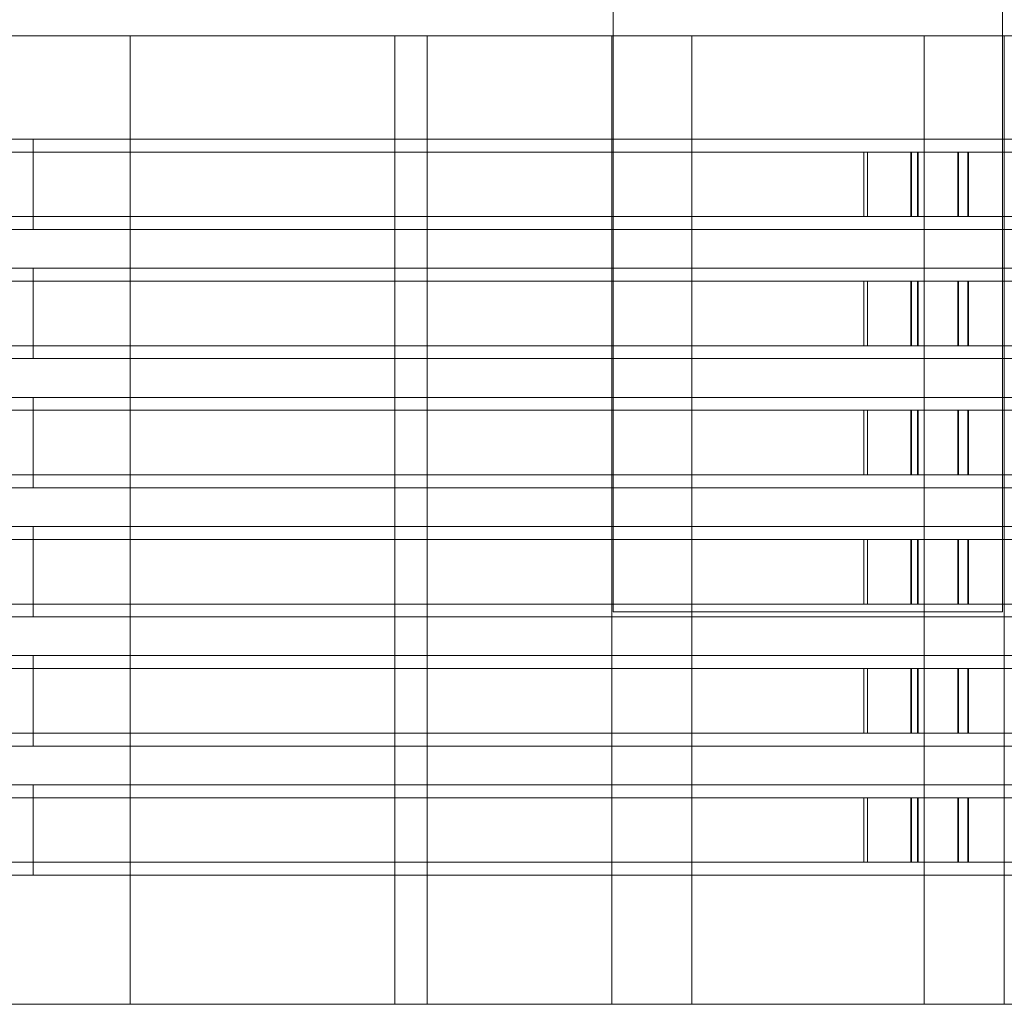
# Model space of a CAD drawing. Header units: millimetres. Extents: x -3490 to 61924, y -72580 to 6847.
# Tile 543 of 656: x 26098 to 26250, y -19660 to -19508. Entities that reach past the tile are written whole.
import ezdxf

# ---------------------------------------------------------------- set-up
doc = ezdxf.new("R2010")
doc.units = ezdxf.units.MM
doc.layers.add('superior_briquetadora', color=7, linetype='Continuous', lineweight=0)

msp = doc.modelspace()

# ---------------------------------------------------------------- linework, layer by layer
at = {"layer": 'superior_briquetadora'}
for p, q in [((26189.905, -19450), (26189.905, -19599.2)), ((26250.23, -19450), (26250.23, -19599.2)), ((26095.843, -19510), (26102.942, -19510)), ((26102.942, -19510), (26112.656, -19510)), ((26112.656, -19510), (26124.771, -19510)), ((26115.067, -19660), (26115.067, -19510)), ((26117.345, -19510), (26115.067, -19510)), ((26123.727, -19510), (26117.345, -19510)), ((26132.95, -19510), (26123.727, -19510)), ((26124.771, -19510), (26139.014, -19510)), ((26143.185, -19510), (26132.95, -19510)), ((26139.014, -19510), (26155.067, -19510)), ((26152.408, -19510), (26143.185, -19510)), ((26158.79, -19510), (26152.408, -19510)), ((26155.067, -19510), (26172.573, -19510)), ((26156.067, -19660), (26156.067, -19510)), ((26158.345, -19510), (26156.067, -19510)), ((26164.727, -19510), (26158.345, -19510)), ((26161.067, -19510), (26158.79, -19510)), ((26161.067, -19660), (26161.067, -19510)), ((26173.95, -19510), (26164.727, -19510)), ((26172.573, -19510), (26191.14, -19510)), ((26184.185, -19510), (26173.95, -19510)), ((26193.408, -19510), (26184.185, -19510)), ((26189.667, -19510), (26189.667, -19660)), ((26192.678, -19510), (26189.667, -19510)), ((26191.14, -19510), (26210.353, -19510)), ((26201.113, -19510), (26192.678, -19510)), ((26199.79, -19510), (26193.408, -19510)), ((26202.067, -19510), (26199.79, -19510)), ((26213.303, -19510), (26201.113, -19510)), ((26202.067, -19660), (26202.067, -19510)), ((26210.353, -19510), (26229.782, -19510)), ((26226.832, -19510), (26213.303, -19510)), ((26239.022, -19510), (26226.832, -19510)), ((26229.782, -19510), (26248.995, -19510)), ((26238.067, -19660), (26238.067, -19510)), ((26240.345, -19510), (26238.067, -19510)), ((26247.457, -19510), (26239.022, -19510)), ((26246.727, -19510), (26240.345, -19510)), ((26255.95, -19510), (26246.727, -19510)), ((26250.467, -19510), (26247.457, -19510)), ((26248.995, -19510), (26267.562, -19510)), ((26250.467, -19510), (26250.467, -19660)), ((26095.843, -19526), (26102.942, -19526)), ((26100.067, -19526), (26101.704, -19526)), ((26100.067, -19540), (26100.067, -19526)), ((26101.704, -19526), (26106.569, -19526)), ((26102.942, -19526), (26112.656, -19526)), ((26106.569, -19526), (26114.531, -19526)), ((26112.656, -19526), (26124.771, -19526)), ((26114.531, -19526), (26125.371, -19526)), ((26124.771, -19526), (26139.014, -19526)), ((26125.371, -19526), (26138.794, -19526)), ((26138.794, -19526), (26154.434, -19526)), ((26139.014, -19526), (26155.067, -19526)), ((26154.434, -19526), (26171.864, -19526)), ((26155.067, -19526), (26172.573, -19526)), ((26171.864, -19526), (26190.609, -19526)), ((26172.573, -19526), (26191.14, -19526)), ((26190.609, -19526), (26210.158, -19526)), ((26191.14, -19526), (26210.353, -19526)), ((26210.158, -19526), (26229.977, -19526)), ((26210.353, -19526), (26229.782, -19526)), ((26229.782, -19526), (26248.995, -19526)), ((26229.977, -19526), (26249.526, -19526)), ((26248.995, -19526), (26267.562, -19526)), ((26249.526, -19526), (26268.271, -19526)), ((24471.62, -19528), (26228.731, -19528)), ((24472.193, -19528), (26229.304, -19528)), ((26235.991, -19528), (24489.68, -19528)), ((26237.044, -19528), (24490.733, -19528)), ((26228.731, -19528), (26236.098, -19528)), ((26228.731, -19538), (26228.731, -19528)), ((26229.304, -19528), (26237.157, -19528)), ((26229.304, -19538), (26229.304, -19528)), ((26243.299, -19528), (26235.991, -19528)), ((26235.991, -19538), (26235.991, -19528)), ((26236.098, -19528), (26243.404, -19528)), ((26236.098, -19538), (26236.098, -19528)), ((26244.835, -19528), (26237.044, -19528)), ((26237.044, -19538), (26237.044, -19528)), ((26237.157, -19528), (26244.947, -19528)), ((26237.157, -19538), (26237.157, -19528)), ((26250.519, -19528), (26243.299, -19528)), ((26243.299, -19538), (26243.299, -19528)), ((26243.404, -19528), (26250.623, -19528)), ((26243.404, -19538), (26243.404, -19528)), ((26252.532, -19528), (26244.835, -19528)), ((26244.835, -19538), (26244.835, -19528)), ((26244.947, -19528), (26252.643, -19528)), ((26244.947, -19538), (26244.947, -19528)), ((24471.62, -19538), (26228.731, -19538)), ((24472.193, -19538), (26229.304, -19538)), ((26235.991, -19538), (24489.68, -19538)), ((26237.044, -19538), (24490.733, -19538)), ((26228.731, -19538), (26236.098, -19538)), ((26229.304, -19538), (26237.157, -19538)), ((26243.299, -19538), (26235.991, -19538)), ((26236.098, -19538), (26243.404, -19538)), ((26244.835, -19538), (26237.044, -19538)), ((26237.157, -19538), (26244.947, -19538)), ((26250.519, -19538), (26243.299, -19538)), ((26243.404, -19538), (26250.623, -19538)), ((26252.532, -19538), (26244.835, -19538)), ((26244.947, -19538), (26252.643, -19538)), ((26095.843, -19540), (26102.942, -19540)), ((26100.067, -19540), (26101.704, -19540)), ((26101.704, -19540), (26106.569, -19540)), ((26102.942, -19540), (26112.656, -19540)), ((26106.569, -19540), (26114.531, -19540)), ((26112.656, -19540), (26124.771, -19540)), ((26114.531, -19540), (26125.371, -19540)), ((26124.771, -19540), (26139.014, -19540)), ((26125.371, -19540), (26138.794, -19540)), ((26138.794, -19540), (26154.434, -19540)), ((26139.014, -19540), (26155.067, -19540)), ((26154.434, -19540), (26171.864, -19540)), ((26155.067, -19540), (26172.573, -19540)), ((26171.864, -19540), (26190.609, -19540)), ((26172.573, -19540), (26191.14, -19540)), ((26190.609, -19540), (26210.158, -19540)), ((26191.14, -19540), (26210.353, -19540)), ((26210.158, -19540), (26229.977, -19540)), ((26210.353, -19540), (26229.782, -19540)), ((26229.782, -19540), (26248.995, -19540)), ((26229.977, -19540), (26249.526, -19540)), ((26248.995, -19540), (26267.562, -19540)), ((26249.526, -19540), (26268.271, -19540)), ((26095.843, -19546), (26102.942, -19546)), ((26100.067, -19546), (26101.704, -19546)), ((26100.067, -19560), (26100.067, -19546)), ((26101.704, -19546), (26106.569, -19546)), ((26102.942, -19546), (26112.656, -19546)), ((26106.569, -19546), (26114.531, -19546)), ((26112.656, -19546), (26124.771, -19546)), ((26114.531, -19546), (26125.371, -19546)), ((26124.771, -19546), (26139.014, -19546)), ((26125.371, -19546), (26138.794, -19546)), ((26138.794, -19546), (26154.434, -19546)), ((26139.014, -19546), (26155.067, -19546)), ((26154.434, -19546), (26171.864, -19546)), ((26155.067, -19546), (26172.573, -19546)), ((26171.864, -19546), (26190.609, -19546)), ((26172.573, -19546), (26191.14, -19546)), ((26190.609, -19546), (26210.158, -19546)), ((26191.14, -19546), (26210.353, -19546)), ((26210.158, -19546), (26229.977, -19546)), ((26210.353, -19546), (26229.782, -19546)), ((26229.782, -19546), (26248.995, -19546)), ((26229.977, -19546), (26249.526, -19546)), ((26248.995, -19546), (26267.562, -19546)), ((26249.526, -19546), (26268.271, -19546)), ((24471.62, -19548), (26228.731, -19548)), ((24472.193, -19548), (26229.304, -19548)), ((26235.991, -19548), (24489.68, -19548)), ((26237.044, -19548), (24490.733, -19548)), ((26228.731, -19548), (26236.098, -19548)), ((26228.731, -19558), (26228.731, -19548)), ((26229.304, -19548), (26237.157, -19548)), ((26229.304, -19558), (26229.304, -19548)), ((26243.299, -19548), (26235.991, -19548)), ((26235.991, -19558), (26235.991, -19548)), ((26236.098, -19548), (26243.404, -19548)), ((26236.098, -19558), (26236.098, -19548)), ((26244.835, -19548), (26237.044, -19548)), ((26237.044, -19558), (26237.044, -19548)), ((26237.157, -19548), (26244.947, -19548)), ((26237.157, -19558), (26237.157, -19548)), ((26250.519, -19548), (26243.299, -19548)), ((26243.299, -19558), (26243.299, -19548)), ((26243.404, -19548), (26250.623, -19548)), ((26243.404, -19558), (26243.404, -19548)), ((26252.532, -19548), (26244.835, -19548)), ((26244.835, -19558), (26244.835, -19548)), ((26244.947, -19548), (26252.643, -19548)), ((26244.947, -19558), (26244.947, -19548)), ((24471.62, -19558), (26228.731, -19558)), ((24472.193, -19558), (26229.304, -19558)), ((26235.991, -19558), (24489.68, -19558)), ((26237.044, -19558), (24490.733, -19558)), ((26228.731, -19558), (26236.098, -19558)), ((26229.304, -19558), (26237.157, -19558)), ((26243.299, -19558), (26235.991, -19558)), ((26236.098, -19558), (26243.404, -19558)), ((26244.835, -19558), (26237.044, -19558)), ((26237.157, -19558), (26244.947, -19558)), ((26250.519, -19558), (26243.299, -19558)), ((26243.404, -19558), (26250.623, -19558)), ((26252.532, -19558), (26244.835, -19558)), ((26244.947, -19558), (26252.643, -19558)), ((26095.843, -19560), (26102.942, -19560)), ((26100.067, -19560), (26101.704, -19560)), ((26101.704, -19560), (26106.569, -19560)), ((26102.942, -19560), (26112.656, -19560)), ((26106.569, -19560), (26114.531, -19560)), ((26112.656, -19560), (26124.771, -19560)), ((26114.531, -19560), (26125.371, -19560)), ((26124.771, -19560), (26139.014, -19560)), ((26125.371, -19560), (26138.794, -19560)), ((26138.794, -19560), (26154.434, -19560)), ((26139.014, -19560), (26155.067, -19560)), ((26154.434, -19560), (26171.864, -19560)), ((26155.067, -19560), (26172.573, -19560)), ((26171.864, -19560), (26190.609, -19560)), ((26172.573, -19560), (26191.14, -19560)), ((26190.609, -19560), (26210.158, -19560)), ((26191.14, -19560), (26210.353, -19560)), ((26210.158, -19560), (26229.977, -19560)), ((26210.353, -19560), (26229.782, -19560)), ((26229.782, -19560), (26248.995, -19560)), ((26229.977, -19560), (26249.526, -19560)), ((26248.995, -19560), (26267.562, -19560)), ((26249.526, -19560), (26268.271, -19560)), ((26095.843, -19566), (26102.942, -19566)), ((26100.067, -19566), (26101.704, -19566)), ((26100.067, -19580), (26100.067, -19566)), ((26101.704, -19566), (26106.569, -19566)), ((26102.942, -19566), (26112.656, -19566)), ((26106.569, -19566), (26114.531, -19566)), ((26112.656, -19566), (26124.771, -19566)), ((26114.531, -19566), (26125.371, -19566)), ((26124.771, -19566), (26139.014, -19566)), ((26125.371, -19566), (26138.794, -19566)), ((26138.794, -19566), (26154.434, -19566)), ((26139.014, -19566), (26155.067, -19566)), ((26154.434, -19566), (26171.864, -19566)), ((26155.067, -19566), (26172.573, -19566)), ((26171.864, -19566), (26190.609, -19566)), ((26172.573, -19566), (26191.14, -19566)), ((26190.609, -19566), (26210.158, -19566)), ((26191.14, -19566), (26210.353, -19566)), ((26210.158, -19566), (26229.977, -19566)), ((26210.353, -19566), (26229.782, -19566)), ((26229.782, -19566), (26248.995, -19566)), ((26229.977, -19566), (26249.526, -19566)), ((26248.995, -19566), (26267.562, -19566)), ((26249.526, -19566), (26268.271, -19566)), ((24471.62, -19568), (26228.731, -19568)), ((24472.193, -19568), (26229.304, -19568)), ((26235.991, -19568), (24489.68, -19568)), ((26237.044, -19568), (24490.733, -19568)), ((26228.731, -19568), (26236.098, -19568)), ((26228.731, -19578), (26228.731, -19568)), ((26229.304, -19568), (26237.157, -19568)), ((26229.304, -19578), (26229.304, -19568)), ((26243.299, -19568), (26235.991, -19568)), ((26235.991, -19578), (26235.991, -19568)), ((26236.098, -19568), (26243.404, -19568)), ((26236.098, -19578), (26236.098, -19568)), ((26244.835, -19568), (26237.044, -19568)), ((26237.044, -19578), (26237.044, -19568)), ((26237.157, -19568), (26244.947, -19568)), ((26237.157, -19578), (26237.157, -19568)), ((26250.519, -19568), (26243.299, -19568)), ((26243.299, -19578), (26243.299, -19568)), ((26243.404, -19568), (26250.623, -19568)), ((26243.404, -19578), (26243.404, -19568)), ((26252.532, -19568), (26244.835, -19568)), ((26244.835, -19578), (26244.835, -19568)), ((26244.947, -19568), (26252.643, -19568)), ((26244.947, -19578), (26244.947, -19568)), ((24471.62, -19578), (26228.731, -19578)), ((24472.193, -19578), (26229.304, -19578)), ((26235.991, -19578), (24489.68, -19578)), ((26237.044, -19578), (24490.733, -19578)), ((26228.731, -19578), (26236.098, -19578)), ((26229.304, -19578), (26237.157, -19578)), ((26243.299, -19578), (26235.991, -19578)), ((26236.098, -19578), (26243.404, -19578)), ((26244.835, -19578), (26237.044, -19578)), ((26237.157, -19578), (26244.947, -19578)), ((26250.519, -19578), (26243.299, -19578)), ((26243.404, -19578), (26250.623, -19578)), ((26252.532, -19578), (26244.835, -19578)), ((26244.947, -19578), (26252.643, -19578)), ((26095.843, -19580), (26102.942, -19580)), ((26100.067, -19580), (26101.704, -19580)), ((26101.704, -19580), (26106.569, -19580)), ((26102.942, -19580), (26112.656, -19580)), ((26106.569, -19580), (26114.531, -19580)), ((26112.656, -19580), (26124.771, -19580)), ((26114.531, -19580), (26125.371, -19580)), ((26124.771, -19580), (26139.014, -19580)), ((26125.371, -19580), (26138.794, -19580)), ((26138.794, -19580), (26154.434, -19580)), ((26139.014, -19580), (26155.067, -19580)), ((26154.434, -19580), (26171.864, -19580)), ((26155.067, -19580), (26172.573, -19580)), ((26171.864, -19580), (26190.609, -19580)), ((26172.573, -19580), (26191.14, -19580)), ((26190.609, -19580), (26210.158, -19580)), ((26191.14, -19580), (26210.353, -19580)), ((26210.158, -19580), (26229.977, -19580)), ((26210.353, -19580), (26229.782, -19580)), ((26229.782, -19580), (26248.995, -19580)), ((26229.977, -19580), (26249.526, -19580)), ((26248.995, -19580), (26267.562, -19580)), ((26249.526, -19580), (26268.271, -19580)), ((26095.843, -19586), (26102.942, -19586)), ((26100.067, -19586), (26101.704, -19586)), ((26100.067, -19600), (26100.067, -19586)), ((26101.704, -19586), (26106.569, -19586)), ((26102.942, -19586), (26112.656, -19586)), ((26106.569, -19586), (26114.531, -19586)), ((26112.656, -19586), (26124.771, -19586)), ((26114.531, -19586), (26125.371, -19586)), ((26124.771, -19586), (26139.014, -19586)), ((26125.371, -19586), (26138.794, -19586)), ((26138.794, -19586), (26154.434, -19586)), ((26139.014, -19586), (26155.067, -19586)), ((26154.434, -19586), (26171.864, -19586)), ((26155.067, -19586), (26172.573, -19586)), ((26171.864, -19586), (26190.609, -19586)), ((26172.573, -19586), (26191.14, -19586)), ((26190.609, -19586), (26210.158, -19586)), ((26191.14, -19586), (26210.353, -19586)), ((26210.158, -19586), (26229.977, -19586)), ((26210.353, -19586), (26229.782, -19586)), ((26229.782, -19586), (26248.995, -19586)), ((26229.977, -19586), (26249.526, -19586)), ((26248.995, -19586), (26267.562, -19586)), ((26249.526, -19586), (26268.271, -19586)), ((24471.62, -19588), (26228.731, -19588)), ((24472.193, -19588), (26229.304, -19588)), ((26235.991, -19588), (24489.68, -19588)), ((26237.044, -19588), (24490.733, -19588)), ((26228.731, -19588), (26236.098, -19588)), ((26228.731, -19598), (26228.731, -19588)), ((26229.304, -19588), (26237.157, -19588)), ((26229.304, -19598), (26229.304, -19588)), ((26243.299, -19588), (26235.991, -19588)), ((26235.991, -19598), (26235.991, -19588)), ((26236.098, -19588), (26243.404, -19588)), ((26236.098, -19598), (26236.098, -19588)), ((26244.835, -19588), (26237.044, -19588)), ((26237.044, -19598), (26237.044, -19588)), ((26237.157, -19588), (26244.947, -19588)), ((26237.157, -19598), (26237.157, -19588)), ((26250.519, -19588), (26243.299, -19588)), ((26243.299, -19598), (26243.299, -19588)), ((26243.404, -19588), (26250.623, -19588)), ((26243.404, -19598), (26243.404, -19588)), ((26252.532, -19588), (26244.835, -19588)), ((26244.835, -19598), (26244.835, -19588)), ((26244.947, -19588), (26252.643, -19588)), ((26244.947, -19598), (26244.947, -19588)), ((24471.62, -19598), (26228.731, -19598)), ((24472.193, -19598), (26229.304, -19598)), ((26235.991, -19598), (24489.68, -19598)), ((26237.044, -19598), (24490.733, -19598)), ((26228.731, -19598), (26236.098, -19598)), ((26229.304, -19598), (26237.157, -19598)), ((26243.299, -19598), (26235.991, -19598)), ((26236.098, -19598), (26243.404, -19598)), ((26244.835, -19598), (26237.044, -19598)), ((26237.157, -19598), (26244.947, -19598)), ((26250.519, -19598), (26243.299, -19598)), ((26243.404, -19598), (26250.623, -19598)), ((26252.532, -19598), (26244.835, -19598)), ((26244.947, -19598), (26252.643, -19598)), ((26189.905, -19599.2), (26192.892, -19599.2)), ((26192.892, -19599.2), (26201.261, -19599.2)), ((26201.261, -19599.2), (26213.356, -19599.2)), ((26213.356, -19599.2), (26226.779, -19599.2)), ((26226.779, -19599.2), (26238.873, -19599.2)), ((26238.873, -19599.2), (26247.243, -19599.2)), ((26247.243, -19599.2), (26250.23, -19599.2)), ((26095.843, -19600), (26102.942, -19600)), ((26100.067, -19600), (26101.704, -19600)), ((26101.704, -19600), (26106.569, -19600)), ((26102.942, -19600), (26112.656, -19600)), ((26106.569, -19600), (26114.531, -19600)), ((26112.656, -19600), (26124.771, -19600)), ((26114.531, -19600), (26125.371, -19600)), ((26124.771, -19600), (26139.014, -19600)), ((26125.371, -19600), (26138.794, -19600)), ((26138.794, -19600), (26154.434, -19600)), ((26139.014, -19600), (26155.067, -19600)), ((26154.434, -19600), (26171.864, -19600)), ((26155.067, -19600), (26172.573, -19600)), ((26171.864, -19600), (26190.609, -19600)), ((26172.573, -19600), (26191.14, -19600)), ((26190.609, -19600), (26210.158, -19600)), ((26191.14, -19600), (26210.353, -19600)), ((26210.158, -19600), (26229.977, -19600)), ((26210.353, -19600), (26229.782, -19600)), ((26229.782, -19600), (26248.995, -19600)), ((26229.977, -19600), (26249.526, -19600)), ((26248.995, -19600), (26267.562, -19600)), ((26249.526, -19600), (26268.271, -19600)), ((26095.843, -19606), (26102.942, -19606)), ((26100.067, -19606), (26101.704, -19606)), ((26100.067, -19620), (26100.067, -19606)), ((26101.704, -19606), (26106.569, -19606)), ((26102.942, -19606), (26112.656, -19606)), ((26106.569, -19606), (26114.531, -19606)), ((26112.656, -19606), (26124.771, -19606)), ((26114.531, -19606), (26125.371, -19606)), ((26124.771, -19606), (26139.014, -19606)), ((26125.371, -19606), (26138.794, -19606)), ((26138.794, -19606), (26154.434, -19606)), ((26139.014, -19606), (26155.067, -19606)), ((26154.434, -19606), (26171.864, -19606)), ((26155.067, -19606), (26172.573, -19606)), ((26171.864, -19606), (26190.609, -19606)), ((26172.573, -19606), (26191.14, -19606)), ((26190.609, -19606), (26210.158, -19606)), ((26191.14, -19606), (26210.353, -19606)), ((26210.158, -19606), (26229.977, -19606)), ((26210.353, -19606), (26229.782, -19606)), ((26229.782, -19606), (26248.995, -19606)), ((26229.977, -19606), (26249.526, -19606)), ((26248.995, -19606), (26267.562, -19606)), ((26249.526, -19606), (26268.271, -19606)), ((24471.62, -19608), (26228.731, -19608)), ((24472.193, -19608), (26229.304, -19608)), ((26235.991, -19608), (24489.68, -19608)), ((26237.044, -19608), (24490.733, -19608)), ((26228.731, -19608), (26236.098, -19608)), ((26228.731, -19618), (26228.731, -19608)), ((26229.304, -19608), (26237.157, -19608)), ((26229.304, -19618), (26229.304, -19608)), ((26243.299, -19608), (26235.991, -19608)), ((26235.991, -19618), (26235.991, -19608)), ((26236.098, -19608), (26243.404, -19608)), ((26236.098, -19618), (26236.098, -19608)), ((26244.835, -19608), (26237.044, -19608)), ((26237.044, -19618), (26237.044, -19608)), ((26237.157, -19608), (26244.947, -19608)), ((26237.157, -19618), (26237.157, -19608)), ((26250.519, -19608), (26243.299, -19608)), ((26243.299, -19618), (26243.299, -19608)), ((26243.404, -19608), (26250.623, -19608)), ((26243.404, -19618), (26243.404, -19608)), ((26252.532, -19608), (26244.835, -19608)), ((26244.835, -19618), (26244.835, -19608)), ((26244.947, -19608), (26252.643, -19608)), ((26244.947, -19618), (26244.947, -19608)), ((24471.62, -19618), (26228.731, -19618)), ((24472.193, -19618), (26229.304, -19618)), ((26235.991, -19618), (24489.68, -19618)), ((26237.044, -19618), (24490.733, -19618)), ((26228.731, -19618), (26236.098, -19618)), ((26229.304, -19618), (26237.157, -19618)), ((26243.299, -19618), (26235.991, -19618)), ((26236.098, -19618), (26243.404, -19618)), ((26244.835, -19618), (26237.044, -19618)), ((26237.157, -19618), (26244.947, -19618)), ((26250.519, -19618), (26243.299, -19618)), ((26243.404, -19618), (26250.623, -19618)), ((26252.532, -19618), (26244.835, -19618)), ((26244.947, -19618), (26252.643, -19618)), ((26095.843, -19620), (26102.942, -19620)), ((26100.067, -19620), (26101.704, -19620)), ((26101.704, -19620), (26106.569, -19620)), ((26102.942, -19620), (26112.656, -19620)), ((26106.569, -19620), (26114.531, -19620)), ((26112.656, -19620), (26124.771, -19620)), ((26114.531, -19620), (26125.371, -19620)), ((26124.771, -19620), (26139.014, -19620)), ((26125.371, -19620), (26138.794, -19620)), ((26138.794, -19620), (26154.434, -19620)), ((26139.014, -19620), (26155.067, -19620)), ((26154.434, -19620), (26171.864, -19620)), ((26155.067, -19620), (26172.573, -19620)), ((26171.864, -19620), (26190.609, -19620)), ((26172.573, -19620), (26191.14, -19620)), ((26190.609, -19620), (26210.158, -19620)), ((26191.14, -19620), (26210.353, -19620)), ((26210.158, -19620), (26229.977, -19620)), ((26210.353, -19620), (26229.782, -19620)), ((26229.782, -19620), (26248.995, -19620)), ((26229.977, -19620), (26249.526, -19620)), ((26248.995, -19620), (26267.562, -19620)), ((26249.526, -19620), (26268.271, -19620)), ((26095.843, -19626), (26102.942, -19626)), ((26100.067, -19626), (26101.704, -19626)), ((26100.067, -19640), (26100.067, -19626)), ((26101.704, -19626), (26106.569, -19626)), ((26102.942, -19626), (26112.656, -19626)), ((26106.569, -19626), (26114.531, -19626)), ((26112.656, -19626), (26124.771, -19626)), ((26114.531, -19626), (26125.371, -19626)), ((26124.771, -19626), (26139.014, -19626)), ((26125.371, -19626), (26138.794, -19626)), ((26138.794, -19626), (26154.434, -19626)), ((26139.014, -19626), (26155.067, -19626)), ((26154.434, -19626), (26171.864, -19626)), ((26155.067, -19626), (26172.573, -19626)), ((26171.864, -19626), (26190.609, -19626)), ((26172.573, -19626), (26191.14, -19626)), ((26190.609, -19626), (26210.158, -19626)), ((26191.14, -19626), (26210.353, -19626)), ((26210.158, -19626), (26229.977, -19626)), ((26210.353, -19626), (26229.782, -19626)), ((26229.782, -19626), (26248.995, -19626)), ((26229.977, -19626), (26249.526, -19626)), ((26248.995, -19626), (26267.562, -19626)), ((26249.526, -19626), (26268.271, -19626)), ((24471.62, -19628), (26228.731, -19628)), ((24472.193, -19628), (26229.304, -19628)), ((26235.991, -19628), (24489.68, -19628)), ((26237.044, -19628), (24490.733, -19628)), ((26228.731, -19628), (26236.098, -19628)), ((26228.731, -19638), (26228.731, -19628)), ((26229.304, -19628), (26237.157, -19628)), ((26229.304, -19638), (26229.304, -19628)), ((26243.299, -19628), (26235.991, -19628)), ((26235.991, -19638), (26235.991, -19628)), ((26236.098, -19628), (26243.404, -19628)), ((26236.098, -19638), (26236.098, -19628)), ((26244.835, -19628), (26237.044, -19628)), ((26237.044, -19638), (26237.044, -19628)), ((26237.157, -19628), (26244.947, -19628)), ((26237.157, -19638), (26237.157, -19628)), ((26250.519, -19628), (26243.299, -19628)), ((26243.299, -19638), (26243.299, -19628)), ((26243.404, -19628), (26250.623, -19628)), ((26243.404, -19638), (26243.404, -19628)), ((26252.532, -19628), (26244.835, -19628)), ((26244.835, -19638), (26244.835, -19628)), ((26244.947, -19628), (26252.643, -19628)), ((26244.947, -19638), (26244.947, -19628)), ((24471.62, -19638), (26228.731, -19638)), ((24472.193, -19638), (26229.304, -19638)), ((26235.991, -19638), (24489.68, -19638)), ((26237.044, -19638), (24490.733, -19638)), ((26228.731, -19638), (26236.098, -19638)), ((26229.304, -19638), (26237.157, -19638)), ((26243.299, -19638), (26235.991, -19638)), ((26236.098, -19638), (26243.404, -19638)), ((26244.835, -19638), (26237.044, -19638)), ((26237.157, -19638), (26244.947, -19638)), ((26250.519, -19638), (26243.299, -19638)), ((26243.404, -19638), (26250.623, -19638)), ((26252.532, -19638), (26244.835, -19638)), ((26244.947, -19638), (26252.643, -19638)), ((26095.843, -19640), (26102.942, -19640)), ((26100.067, -19640), (26101.704, -19640)), ((26101.704, -19640), (26106.569, -19640)), ((26102.942, -19640), (26112.656, -19640)), ((26106.569, -19640), (26114.531, -19640)), ((26112.656, -19640), (26124.771, -19640)), ((26114.531, -19640), (26125.371, -19640)), ((26124.771, -19640), (26139.014, -19640)), ((26125.371, -19640), (26138.794, -19640)), ((26138.794, -19640), (26154.434, -19640)), ((26139.014, -19640), (26155.067, -19640)), ((26154.434, -19640), (26171.864, -19640)), ((26155.067, -19640), (26172.573, -19640)), ((26171.864, -19640), (26190.609, -19640)), ((26172.573, -19640), (26191.14, -19640)), ((26190.609, -19640), (26210.158, -19640)), ((26191.14, -19640), (26210.353, -19640)), ((26210.158, -19640), (26229.977, -19640)), ((26210.353, -19640), (26229.782, -19640)), ((26229.782, -19640), (26248.995, -19640)), ((26229.977, -19640), (26249.526, -19640)), ((26248.995, -19640), (26267.562, -19640)), ((26249.526, -19640), (26268.271, -19640)), ((26095.843, -19660), (26102.942, -19660)), ((26102.942, -19660), (26112.656, -19660)), ((26112.656, -19660), (26124.771, -19660)), ((26117.345, -19660), (26115.067, -19660)), ((26123.727, -19660), (26117.345, -19660)), ((26132.95, -19660), (26123.727, -19660)), ((26124.771, -19660), (26139.014, -19660)), ((26143.185, -19660), (26132.95, -19660)), ((26139.014, -19660), (26155.067, -19660)), ((26152.408, -19660), (26143.185, -19660)), ((26158.79, -19660), (26152.408, -19660)), ((26155.067, -19660), (26172.573, -19660)), ((26158.345, -19660), (26156.067, -19660)), ((26164.727, -19660), (26158.345, -19660)), ((26161.067, -19660), (26158.79, -19660)), ((26173.95, -19660), (26164.727, -19660)), ((26172.573, -19660), (26191.14, -19660)), ((26184.185, -19660), (26173.95, -19660)), ((26193.408, -19660), (26184.185, -19660)), ((26192.678, -19660), (26189.667, -19660)), ((26191.14, -19660), (26210.353, -19660)), ((26201.113, -19660), (26192.678, -19660)), ((26199.79, -19660), (26193.408, -19660)), ((26202.067, -19660), (26199.79, -19660)), ((26213.303, -19660), (26201.113, -19660)), ((26210.353, -19660), (26229.782, -19660)), ((26226.832, -19660), (26213.303, -19660)), ((26239.022, -19660), (26226.832, -19660)), ((26229.782, -19660), (26248.995, -19660)), ((26240.345, -19660), (26238.067, -19660)), ((26247.457, -19660), (26239.022, -19660)), ((26246.727, -19660), (26240.345, -19660)), ((26255.95, -19660), (26246.727, -19660)), ((26250.467, -19660), (26247.457, -19660)), ((26248.995, -19660), (26267.562, -19660))]:
    msp.add_line(p, q, dxfattribs=at)

doc.saveas('drawing.dxf')
